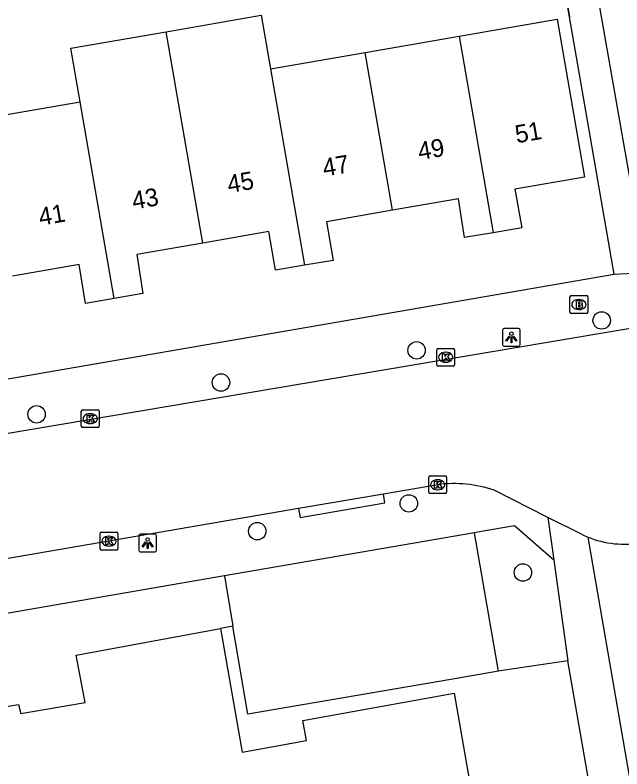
# Model space of a CAD drawing. Extents: x 162880 to 165536, y 384011 to 385179.
# Drawn here: x 164657.81 to 164691.86, y 384426.04 to 384468.31 of the extents above; entities that cross this region are included whole.
import ezdxf

# ---------------------------------------------------------------- set-up
doc = ezdxf.new("R2010")
doc.units = 0
for name, color, linetype in [('IMGEO_Boom', 7, 'Continuous'), ('IMGEO_Brandkraan', 7, 'Continuous'), ('IMGEO_Groenvoorziening', 7, 'Continuous'), ('IMGEO_Kolk', 7, 'Continuous'), ('IMGEO_Lichtpunt', 7, 'Continuous'), ('IMGEO_Muur', 7, 'Continuous'), ('IMGEO_Pand', 7, 'Continuous'), ('IMGEO_Pand_nummerreeks', 7, 'Continuous'), ('IMGEO_Parkeervlak_open', 7, 'Continuous'), ('IMGEO_Rijbaan_lokaal_open', 7, 'Continuous'), ('IMGEO_Voetpad_open', 7, 'Continuous')]:
    doc.layers.add(name, color=color, linetype=linetype)

msp = doc.modelspace()

# ---------------------------------------------------------------- linework, layer by layer
at = {"layer": 'IMGEO_Boom'}
for centre in [(164690.724, 384451.188), (164680.338, 384449.509), (164669.36, 384447.707), (164659.013, 384445.922), (164679.902, 384440.927), (164671.396, 384439.37), (164686.302, 384437.053)]:
    msp.add_circle(centre, 0.489, dxfattribs=at)
at = {"layer": 'IMGEO_Brandkraan'}
for p, q in [((164688.942, 384451.655), (164688.942, 384452.507)), ((164689.017, 384452.581), (164689.869, 384452.581)), ((164689.43, 384452.361), (164689.455, 384452.361)), ((164689.943, 384452.507), (164689.943, 384451.655)), ((164689.869, 384451.581), (164689.017, 384451.581)), ((164689.453, 384451.801), (164689.428, 384451.801))]:
    msp.add_line(p, q, dxfattribs=at)
for points in [[(164688.942, 384451.655), (164688.942, 384452.507)], [(164689.017, 384452.581), (164689.869, 384452.581)], [(164689.943, 384452.507), (164689.943, 384451.655)], [(164689.29, 384452.281), (164689.29, 384451.881), (164689.503, 384451.881)], [(164689.521, 384452.281), (164689.29, 384452.281)], [(164689.469, 384452.2), (164689.415, 384452.2), (164689.415, 384452.124)], [(164689.415, 384452.124), (164689.468, 384452.124)], [(164689.477, 384452.048), (164689.415, 384452.048), (164689.415, 384451.967)], [(164689.415, 384451.967), (164689.477, 384451.967)], [(164689.869, 384451.581), (164689.017, 384451.581)]]:
    msp.add_lwpolyline(points, dxfattribs=at)
for centre, radius, start, end in [((164689.019, 384452.505), 0.0765, 91.552, 178.448), ((164689.019, 384452.505), 0.0765, 91.552, 178.448), ((164689.867, 384452.505), 0.0765, 1.552, 88.448), ((164689.867, 384452.505), 0.0765, 1.552, 88.448), ((164689.47, 384452.162), 0.0379, 267.8285, 90.9355), ((164689.478, 384452.007), 0.0404, 269.8759, 90.5077), ((164689.509, 384452.132), 0.251, 268.6676, 293.5347), ((164689.525, 384452.136), 0.145, 59.4692, 91.5367), ((164689.55, 384452.183), 0.0922, 285.5137, 58.1501), ((164689.555, 384451.991), 0.105, 301.3115, 78.989), ((164689.019, 384451.657), 0.0765, 181.552, 268.448), ((164689.019, 384451.657), 0.0765, 181.552, 268.448), ((164689.867, 384451.657), 0.0765, 271.552, 358.448), ((164689.867, 384451.657), 0.0765, 271.552, 358.448)]:
    msp.add_arc(centre, radius, start, end, dxfattribs=at)
for centre, major_axis, ratio, start_param, end_param in [((164689.429, 384452.081), (-0.387, 0.002), 0.722429, 4.712389, 7.853982), ((164689.454, 384452.081), (-0.39, 0.002), 0.717154, 1.570796, 4.712389)]:
    msp.add_ellipse(centre, major_axis=major_axis, ratio=ratio, start_param=start_param, end_param=end_param, dxfattribs=at)
at = {"layer": 'IMGEO_Groenvoorziening'}
for points in [[(164670.03, 384434.046), (164669.327, 384433.922)], [(164688.814, 384432.106), (164685.287, 384431.574), (164684.924, 384431.512)]]:
    msp.add_lwpolyline(points, dxfattribs=at)
at = {"layer": 'IMGEO_Kolk'}
for p, q in [((164681.471, 384448.696), (164681.471, 384449.548)), ((164681.546, 384449.622), (164682.398, 384449.622)), ((164681.959, 384449.402), (164681.984, 384449.402)), ((164682.472, 384449.548), (164682.472, 384448.696)), ((164682.398, 384448.622), (164681.546, 384448.622)), ((164681.982, 384448.842), (164681.957, 384448.842)), ((164661.523, 384445.254), (164661.523, 384446.106)), ((164661.598, 384446.18), (164662.45, 384446.18)), ((164662.524, 384446.106), (164662.524, 384445.254)), ((164662.011, 384445.96), (164662.036, 384445.96)), ((164662.45, 384445.18), (164661.598, 384445.18)), ((164662.034, 384445.4), (164662.009, 384445.4)), ((164681.022, 384441.549), (164681.022, 384442.401)), ((164681.097, 384442.475), (164681.949, 384442.475)), ((164681.51, 384442.255), (164681.535, 384442.255)), ((164682.023, 384442.401), (164682.023, 384441.549)), ((164681.949, 384441.475), (164681.097, 384441.475)), ((164681.533, 384441.695), (164681.508, 384441.695)), ((164662.573, 384438.384), (164662.573, 384439.236)), ((164662.648, 384439.31), (164663.5, 384439.31)), ((164663.574, 384439.236), (164663.574, 384438.384)), ((164663.061, 384439.09), (164663.086, 384439.09)), ((164663.084, 384438.53), (164663.059, 384438.53)), ((164663.5, 384438.31), (164662.648, 384438.31))]:
    msp.add_line(p, q, dxfattribs=at)
for points in [[(164681.471, 384448.696), (164681.471, 384449.548)], [(164681.546, 384449.622), (164682.398, 384449.622)], [(164682.472, 384449.548), (164682.472, 384448.696)], [(164681.792, 384449.322), (164681.915, 384449.322), (164681.915, 384449.171), (164682.045, 384449.322), (164682.209, 384449.322), (164682.063, 384449.171), (164682.216, 384448.922), (164682.064, 384448.922), (164681.979, 384449.086), (164681.915, 384449.019), (164681.915, 384448.922), (164681.792, 384448.922), (164681.792, 384449.322)], [(164682.398, 384448.622), (164681.546, 384448.622)], [(164661.523, 384445.254), (164661.523, 384446.106)], [(164661.598, 384446.18), (164662.45, 384446.18)], [(164662.524, 384446.106), (164662.524, 384445.254)], [(164661.844, 384445.88), (164661.967, 384445.88), (164661.967, 384445.729), (164662.097, 384445.88), (164662.261, 384445.88), (164662.115, 384445.729), (164662.268, 384445.48), (164662.116, 384445.48), (164662.031, 384445.644), (164661.967, 384445.577), (164661.967, 384445.48), (164661.844, 384445.48), (164661.844, 384445.88)], [(164662.45, 384445.18), (164661.598, 384445.18)], [(164681.022, 384441.549), (164681.022, 384442.401)], [(164681.097, 384442.475), (164681.949, 384442.475)], [(164681.343, 384442.175), (164681.466, 384442.175), (164681.466, 384442.024), (164681.596, 384442.175), (164681.76, 384442.175), (164681.614, 384442.024), (164681.767, 384441.775), (164681.615, 384441.775), (164681.53, 384441.939), (164681.466, 384441.872), (164681.466, 384441.775), (164681.343, 384441.775), (164681.343, 384442.175)], [(164682.023, 384442.401), (164682.023, 384441.549)], [(164681.949, 384441.475), (164681.097, 384441.475)], [(164662.573, 384438.384), (164662.573, 384439.236)], [(164662.648, 384439.31), (164663.5, 384439.31)], [(164663.574, 384439.236), (164663.574, 384438.384)], [(164662.894, 384439.01), (164663.017, 384439.01), (164663.017, 384438.859), (164663.147, 384439.01), (164663.311, 384439.01), (164663.165, 384438.859), (164663.318, 384438.61), (164663.166, 384438.61), (164663.081, 384438.774), (164663.017, 384438.707), (164663.017, 384438.61), (164662.894, 384438.61), (164662.894, 384439.01)], [(164663.5, 384438.31), (164662.648, 384438.31)]]:
    msp.add_lwpolyline(points, dxfattribs=at)
for centre, start, end in [((164681.548, 384449.546), 91.552, 178.448), ((164681.548, 384449.546), 91.552, 178.448), ((164682.396, 384449.546), 1.552, 88.448), ((164682.396, 384449.546), 1.552, 88.448), ((164681.548, 384448.698), 181.552, 268.448), ((164681.548, 384448.698), 181.552, 268.448), ((164682.396, 384448.698), 271.552, 358.448), ((164682.396, 384448.698), 271.552, 358.448), ((164661.6, 384446.104), 91.552, 178.448), ((164661.6, 384446.104), 91.552, 178.448), ((164662.448, 384446.104), 1.552, 88.448), ((164662.448, 384446.104), 1.552, 88.448), ((164661.6, 384445.256), 181.552, 268.448), ((164661.6, 384445.256), 181.552, 268.448), ((164662.448, 384445.256), 271.552, 358.448), ((164662.448, 384445.256), 271.552, 358.448), ((164681.099, 384442.399), 91.552, 178.448), ((164681.099, 384442.399), 91.552, 178.448), ((164681.947, 384442.399), 1.552, 88.448), ((164681.947, 384442.399), 1.552, 88.448), ((164681.099, 384441.551), 181.552, 268.448), ((164681.099, 384441.551), 181.552, 268.448), ((164681.947, 384441.551), 271.552, 358.448), ((164681.947, 384441.551), 271.552, 358.448), ((164662.65, 384439.234), 91.552, 178.448), ((164662.65, 384439.234), 91.552, 178.448), ((164663.498, 384439.234), 1.552, 88.448), ((164663.498, 384439.234), 1.552, 88.448), ((164662.65, 384438.386), 181.552, 268.448), ((164662.65, 384438.386), 181.552, 268.448), ((164663.498, 384438.386), 271.552, 358.448), ((164663.498, 384438.386), 271.552, 358.448)]:
    msp.add_arc(centre, 0.0765, start, end, dxfattribs=at)
for centre, major_axis, ratio, start_param, end_param in [((164681.958, 384449.122), (-0.387, 0.002), 0.722429, 4.712389, 7.853982), ((164681.983, 384449.122), (-0.39, 0.002), 0.717154, 1.570796, 4.712389), ((164662.01, 384445.68), (-0.387, 0.002), 0.722429, 4.712389, 7.853982), ((164662.035, 384445.68), (-0.39, 0.002), 0.717154, 1.570796, 4.712389), ((164681.509, 384441.975), (-0.387, 0.002), 0.722429, 4.712389, 7.853982), ((164681.534, 384441.975), (-0.39, 0.002), 0.717154, 1.570796, 4.712389), ((164663.06, 384438.81), (-0.387, 0.002), 0.722429, 4.712389, 7.853982), ((164663.085, 384438.81), (-0.39, 0.002), 0.717154, 1.570796, 4.712389)]:
    msp.add_ellipse(centre, major_axis=major_axis, ratio=ratio, start_param=start_param, end_param=end_param, dxfattribs=at)
at = {"layer": 'IMGEO_Lichtpunt'}
for p, q in [((164685.159, 384450.645), (164685.159, 384449.838)), ((164685.159, 384450.645), (164685.159, 384449.838)), ((164686.061, 384450.74), (164685.253, 384450.74)), ((164686.061, 384450.74), (164685.253, 384450.74)), ((164686.155, 384449.838), (164686.155, 384450.645)), ((164686.155, 384449.838), (164686.155, 384450.645)), ((164685.253, 384449.744), (164686.061, 384449.744)), ((164685.253, 384449.744), (164686.061, 384449.744)), ((164665.649, 384439.204), (164664.841, 384439.204)), ((164665.649, 384439.204), (164664.841, 384439.204)), ((164664.747, 384439.109), (164664.747, 384438.302)), ((164664.747, 384439.109), (164664.747, 384438.302)), ((164665.743, 384438.302), (164665.743, 384439.109)), ((164665.743, 384438.302), (164665.743, 384439.109)), ((164664.841, 384438.208), (164665.649, 384438.208)), ((164664.841, 384438.208), (164665.649, 384438.208))]:
    msp.add_line(p, q, dxfattribs=at)
for points in [[(164685.533, 384450.309), (164685.572, 384450.281), (164685.384, 384450.019), (164685.346, 384450.046), (164685.533, 384450.309)], [(164685.635, 384450.261), (164685.682, 384450.261), (164685.682, 384449.939), (164685.635, 384449.939), (164685.635, 384450.261)], [(164685.745, 384450.281), (164685.783, 384450.308), (164685.97, 384450.046), (164685.931, 384450.018), (164685.745, 384450.281)], [(164665.121, 384438.773), (164665.16, 384438.745), (164664.972, 384438.483), (164664.934, 384438.51), (164665.121, 384438.773)], [(164665.223, 384438.725), (164665.27, 384438.725), (164665.27, 384438.403), (164665.223, 384438.403), (164665.223, 384438.725)], [(164665.333, 384438.745), (164665.371, 384438.772), (164665.558, 384438.51), (164665.519, 384438.482), (164665.333, 384438.745)]]:
    msp.add_lwpolyline(points, dxfattribs=at)
for centre in [(164685.658, 384450.443), (164665.246, 384438.907)]:
    msp.add_circle(centre, 0.0994, dxfattribs=at)
for centre, start, end in [((164685.253, 384450.645), 90, 180), ((164685.253, 384450.645), 90, 180), ((164686.061, 384450.645), 0, 90), ((164686.061, 384450.645), 0, 90), ((164685.253, 384449.838), 180, 270), ((164685.253, 384449.838), 180, 270), ((164686.061, 384449.838), 270, 0), ((164686.061, 384449.838), 270, 360), ((164664.841, 384439.109), 90, 180), ((164664.841, 384439.109), 90, 180), ((164665.649, 384439.109), 0, 90), ((164665.649, 384439.109), 0, 90), ((164664.841, 384438.302), 180, 270), ((164664.841, 384438.302), 180, 270), ((164665.649, 384438.302), 270, 0), ((164665.649, 384438.302), 270, 360)]:
    msp.add_arc(centre, 0.0946, start, end, dxfattribs=at)
at = {"layer": 'IMGEO_Muur'}
msp.add_lwpolyline([(164686.378, 384478.679), (164687.069, 384478.799), (164688.915, 384468.207)], dxfattribs=at)
at = {"layer": 'IMGEO_Pand'}
for points in [[(164666.293, 384467.375), (164671.615, 384468.297), (164672.134, 384465.3)], [(164682.726, 384467.135), (164688.221, 384468.086), (164689.762, 384459.22), (164685.855, 384458.542), (164686.251, 384456.387), (164684.635, 384456.109)], [(164661.453, 384463.452), (164660.934, 384466.447), (164666.293, 384467.375)], [(164668.345, 384455.526), (164666.293, 384467.375)], [(164677.457, 384466.222), (164682.726, 384467.135)], [(164682.726, 384467.135), (164684.635, 384456.109)], [(164672.134, 384465.3), (164677.457, 384466.222)], [(164678.99, 384457.365), (164677.457, 384466.222)], [(164672.134, 384465.3), (164674.042, 384454.278)], [(164656.126, 384462.53), (164661.453, 384463.452)], [(164663.362, 384452.424), (164661.453, 384463.452)], [(164684.635, 384456.109), (164683.02, 384455.831), (164682.69, 384458.005), (164678.99, 384457.365)], [(164678.99, 384457.365), (164675.29, 384456.726), (164675.664, 384454.558), (164674.042, 384454.278)], [(164674.042, 384454.278), (164672.422, 384453.998), (164672.048, 384456.166), (164668.345, 384455.526)], [(164668.345, 384455.526), (164664.638, 384454.885), (164664.972, 384452.707), (164663.362, 384452.424)], [(164663.362, 384452.424), (164661.754, 384452.142), (164661.396, 384454.325), (164657.66, 384453.669)], [(164650.35, 384424.346), (164649.673, 384427.98), (164649.522, 384428.223), (164657.999, 384429.66), (164658.135, 384429.143), (164661.737, 384429.767), (164661.242, 384432.413), (164669.327, 384433.922)], [(164669.327, 384433.922), (164670.544, 384426.979), (164674.151, 384427.634), (164673.953, 384428.763), (164682.445, 384430.285), (164683.312, 384425.361), (164685.017, 384415.675)]]:
    msp.add_lwpolyline(points, dxfattribs=at)
at = {"layer": 'IMGEO_Parkeervlak_open'}
for points in [[(164684.924, 384431.512), (164683.582, 384439.286)], [(164669.554, 384436.865), (164670.03, 384434.046)], [(164684.924, 384431.512), (164682.255, 384431.056), (164670.864, 384429.111), (164670.03, 384434.046)]]:
    msp.add_lwpolyline(points, dxfattribs=at)
at = {"layer": 'IMGEO_Rijbaan_lokaal_open'}
for points in [[(164693.233, 384453.872), (164688.877, 384478.664)], [(164648.279, 384443.251), (164650.825, 384443.693), (164652.735, 384444.076), (164693.672, 384450.987)], [(164681.527, 384441.977), (164678.48, 384441.454)], [(164678.48, 384441.454), (164673.713, 384440.636)], [(164687.708, 384440.146), (164684.691, 384441.669)], [(164673.713, 384440.636), (164663.072, 384438.811), (164653.916, 384437.242), (164651.37, 384436.799), (164649.612, 384436.467)], [(164689.624, 384439.179), (164687.708, 384440.146)]]:
    msp.add_lwpolyline(points, dxfattribs=at)
for centre, radius, start, end in [((164682.444, 384434.995), 7.042, 71.3953, 97.4848), ((164692.303, 384444.884), 6.302, 244.8441, 248.0283), ((164692.03, 384444.257), 5.619, 248.2245, 279.6767)]:
    msp.add_arc(centre, radius, start, end, dxfattribs=at)
at = {"layer": 'IMGEO_Voetpad_open'}
for points in [[(164691.429, 384453.78), (164688.915, 384468.207), (164687.069, 384478.799), (164686.378, 384478.679)], [(164619.477, 384441.38), (164691.429, 384453.78)], [(164691.429, 384453.78), (164693.233, 384453.872)], [(164673.713, 384440.636), (164673.797, 384440.144), (164678.564, 384440.962), (164678.48, 384441.454)], [(164687.708, 384440.146), (164688.039, 384437.74)], [(164688.039, 384437.74), (164685.828, 384439.673), (164683.971, 384439.353), (164683.582, 384439.286)], [(164683.582, 384439.286), (164669.554, 384436.865)], [(164689.945, 384439.039), (164691.599, 384429.519), (164701.848, 384370.388)], [(164688.039, 384437.74), (164688.814, 384432.106)], [(164669.554, 384436.865), (164648.557, 384433.241), (164644.858, 384432.548)], [(164691.192, 384418.466), (164688.814, 384432.106)]]:
    msp.add_lwpolyline(points, dxfattribs=at)

# ---------------------------------------------------------------- texts
at = {"layer": 'IMGEO_Pand_nummerreeks'}
for s, p in [('51', (164685.956, 384461.119)), ('49', (164680.498, 384460.174)), ('47', (164675.151, 384459.249)), ('45', (164669.803, 384458.324)), ('43', (164664.456, 384457.399)), ('41', (164659.22, 384456.494))]:
    msp.add_text(s, height=1, rotation=9.8144, dxfattribs=at).set_placement(p)

doc.saveas('drawing.dxf')
